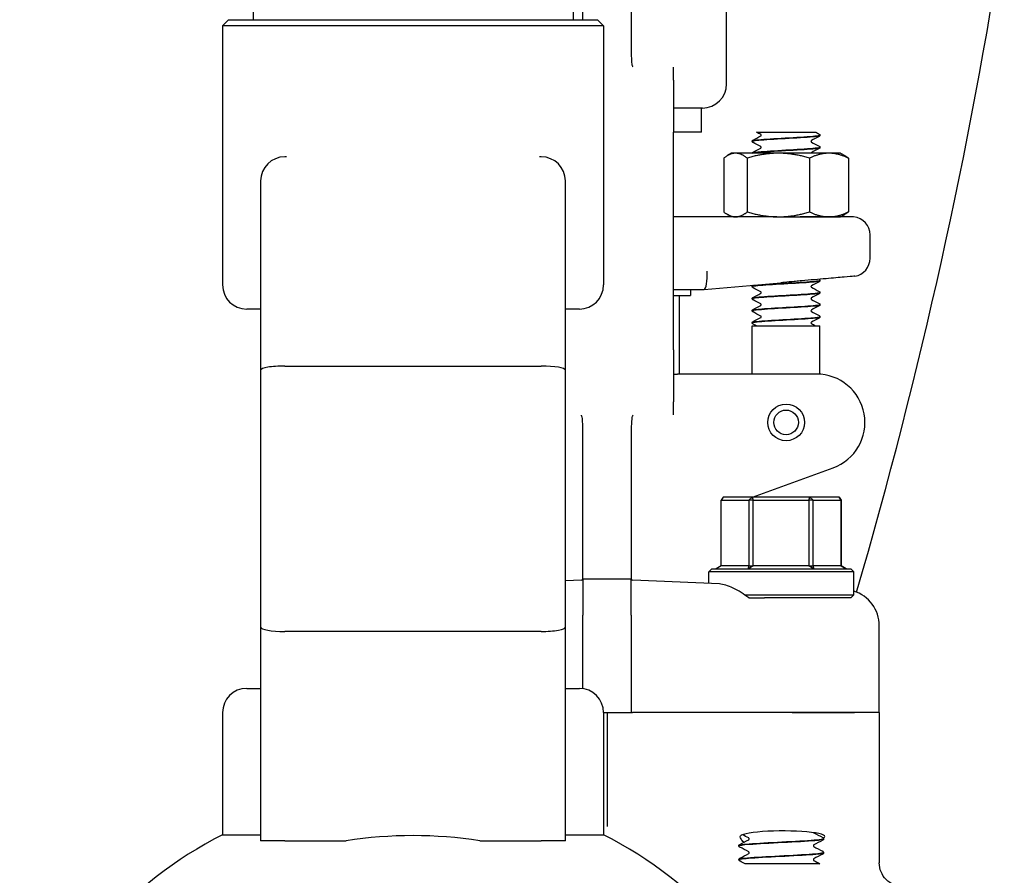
# Model space of a CAD drawing. Header units: inches. Extents: x 24 to 1128, y -69 to 748.
# Tile 553 of 656: x 995.39 to 1000.47, y 300.58 to 305. Entities that reach past the tile are written whole.
import ezdxf

# ---------------------------------------------------------------- set-up
doc = ezdxf.new("R2010")
doc.units = ezdxf.units.IN
doc.header["$LTSCALE"] = 32
doc.header["$MEASUREMENT"] = 0
doc.layers.add('Visible (ANSI)', color=7, linetype='Continuous', lineweight=30)

msp = doc.modelspace()

# ---------------------------------------------------------------- linework, layer by layer
at = {"layer": 'Visible (ANSI)'}
for p, q in [((996.59276, 305.55404), (996.59276, 305.00286)), ((998.2463, 305.55404), (998.2463, 305.00286)), ((998.29703, 305.00286), (998.29703, 305.06267)), ((998.54703, 305.06267), (998.54703, 304.92871)), ((999.03953, 304.67117), (999.03953, 305.06267)), ((996.46653, 305.00286), (996.43528, 304.97161)), ((996.46653, 305.00286), (998.37253, 305.00286)), ((998.37253, 305.00286), (998.40378, 304.97161)), ((998.40378, 304.97161), (996.43528, 304.97161)), ((996.43528, 304.97161), (996.43528, 303.6318)), ((998.40378, 304.97161), (998.40378, 303.6318)), ((998.54703, 304.92871), (998.54703, 304.83622)), ((998.76578, 304.68976), (998.76578, 304.75785)), ((998.76578, 304.68976), (998.76578, 304.42117)), ((998.91453, 304.54617), (998.76578, 304.54617)), ((998.90953, 304.42117), (998.90953, 304.54617)), ((998.76578, 303.29617), (998.76578, 304.42117)), ((998.90953, 304.42117), (998.76578, 304.42117)), ((999.19393, 304.42117), (999.28149, 304.42117)), ((999.28149, 304.42117), (999.34738, 304.42117)), ((999.34738, 304.42117), (999.4132, 304.42117)), ((999.4132, 304.42117), (999.50003, 304.42117)), ((999.17203, 304.37391), (999.17203, 304.37453)), ((999.52203, 304.40519), (999.52203, 304.40581)), ((999.52203, 304.34263), (999.52203, 304.34325)), ((996.7666, 304.2942), (996.75713, 304.2942)), ((998.08193, 304.2942), (998.07247, 304.2942)), ((999.02525, 304.28753), (999.02525, 304.00881)), ((999.06553, 304.31267), (999.04371, 304.30007)), ((999.08579, 304.31267), (999.06553, 304.31267)), ((999.30721, 304.31267), (999.08579, 304.31267)), ((999.14632, 304.28753), (999.14632, 304.00881)), ((999.56845, 304.31267), (999.30721, 304.31267)), ((999.46809, 304.28753), (999.46809, 304.00881)), ((999.62853, 304.31267), (999.56845, 304.31267)), ((999.62853, 304.31267), (999.65036, 304.30007)), ((999.66881, 304.28753), (999.66881, 304.00881)), ((996.63213, 304.1692), (996.63213, 303.19048)), ((998.20693, 303.19048), (998.20693, 304.1692)), ((999.29917, 303.98367), (998.76578, 303.98367)), ((999.06553, 303.98367), (999.04371, 303.99627)), ((999.29917, 303.98367), (999.30721, 303.98367)), ((999.30721, 303.98367), (999.56845, 303.98367)), ((999.69613, 303.98327), (999.41902, 303.98327)), ((999.56845, 303.98367), (999.62853, 303.98367)), ((999.62853, 303.98367), (999.65036, 303.99627)), ((999.78128, 303.76958), (999.78128, 303.88992)), ((998.76578, 303.60867), (998.92403, 303.60867)), ((998.85328, 303.60867), (998.85328, 303.57742)), ((998.9242, 303.60868), (998.92403, 303.60867)), ((998.9242, 303.60868), (999.31962, 303.64328)), ((999.17203, 303.62316), (999.17203, 303.62378)), ((999.52203, 303.65444), (999.52203, 303.65506)), ((998.76578, 303.57742), (998.85328, 303.57742)), ((998.79703, 303.17117), (998.79703, 303.57742)), ((999.17203, 303.5606), (999.17203, 303.56122)), ((999.52203, 303.59188), (999.52203, 303.5925)), ((996.63213, 303.5068), (996.56028, 303.5068)), ((998.27878, 303.5068), (998.20693, 303.5068)), ((999.52203, 303.52932), (999.52203, 303.52994)), ((999.17203, 303.49803), (999.17203, 303.49866)), ((999.52203, 303.46675), (999.52203, 303.46737)), ((999.17203, 303.43547), (999.17203, 303.43609)), ((999.17203, 303.42117), (999.52203, 303.42117)), ((999.17203, 303.17117), (999.17203, 303.42117)), ((999.52203, 303.17053), (999.52203, 303.42117)), ((998.76578, 303.29617), (998.76578, 303.02758)), ((996.75713, 303.21252), (998.08193, 303.21252)), ((996.63213, 303.19048), (996.63213, 301.86249)), ((998.20693, 301.86249), (998.20693, 303.19048)), ((998.76578, 303.17117), (998.78613, 303.17117)), ((998.97095, 303.17117), (998.78613, 303.17117)), ((999.50421, 303.17117), (998.97095, 303.17117)), ((998.76578, 302.95949), (998.76578, 303.02758)), ((998.29703, 302.78863), (998.29703, 302.88112)), ((998.54703, 302.88112), (998.54703, 302.78863)), ((998.29703, 302.3614), (998.29703, 302.78863)), ((998.54703, 302.78863), (998.54703, 302.3614)), ((999.17395, 302.53492), (999.58972, 302.68625)), ((999.02254, 302.53492), (999.01224, 302.51929)), ((999.01224, 302.18054), (999.01224, 302.51929)), ((999.01224, 302.51929), (999.15412, 302.51929)), ((999.17096, 302.53492), (999.02254, 302.53492)), ((999.15412, 302.51929), (999.17096, 302.53492)), ((999.17749, 302.51929), (999.15412, 302.51929)), ((999.15412, 302.51929), (999.15412, 302.18054)), ((999.17096, 302.53492), (999.17749, 302.51929)), ((999.47046, 302.53492), (999.17096, 302.53492)), ((999.17749, 302.18054), (999.17749, 302.51929)), ((999.17749, 302.51929), (999.46377, 302.51929)), ((999.46377, 302.51929), (999.47046, 302.53492)), ((999.48728, 302.51929), (999.46377, 302.51929)), ((999.46377, 302.51929), (999.46377, 302.18054)), ((999.47046, 302.53492), (999.48728, 302.51929)), ((999.62153, 302.53492), (999.47046, 302.53492)), ((999.48728, 302.18054), (999.48728, 302.51929)), ((999.48728, 302.51929), (999.63169, 302.51929)), ((999.63169, 302.51929), (999.62153, 302.53492)), ((999.62153, 302.53492), (999.63183, 302.51929)), ((999.63183, 302.51929), (999.63169, 302.51929)), ((999.63169, 302.51929), (999.63169, 302.18054)), ((999.63183, 302.18054), (999.63183, 302.51929)), ((998.29703, 302.11603), (998.29703, 302.3614)), ((998.54703, 302.3614), (998.54703, 302.11603)), ((998.96266, 302.16492), (998.94703, 302.14929)), ((999.69703, 302.14929), (998.94703, 302.14929)), ((998.94703, 302.08842), (998.94703, 302.14929)), ((998.96266, 302.16492), (999.68141, 302.16492)), ((999.01224, 302.18054), (998.98645, 302.16492)), ((999.15412, 302.18054), (999.01224, 302.18054)), ((999.15276, 302.16492), (999.15412, 302.18054)), ((999.17749, 302.18054), (999.15276, 302.16492)), ((999.15412, 302.18054), (999.17749, 302.18054)), ((999.46377, 302.18054), (999.17749, 302.18054)), ((999.48834, 302.16492), (999.46377, 302.18054)), ((999.46377, 302.18054), (999.48728, 302.18054)), ((999.48728, 302.18054), (999.48834, 302.16492)), ((999.63169, 302.18054), (999.48728, 302.18054)), ((999.63169, 302.18054), (999.63183, 302.18054)), ((999.65761, 302.16492), (999.63169, 302.18054)), ((999.63183, 302.18054), (999.65761, 302.16492)), ((999.68141, 302.16492), (999.69703, 302.14929)), ((999.69703, 302.03054), (999.69703, 302.14929)), ((998.28956, 302.10543), (998.20693, 302.10185)), ((998.29693, 302.11117), (998.29676, 302.11117)), ((998.54714, 302.11117), (998.29693, 302.11117)), ((998.29703, 302.11062), (998.29703, 301.92457)), ((998.54703, 301.92457), (998.54703, 302.11062)), ((998.54731, 302.11117), (998.54714, 302.11117)), ((999.00269, 302.08601), (998.55451, 302.10543)), ((999.13172, 302.03054), (999.69703, 302.03054)), ((999.68141, 302.01492), (999.69703, 302.03054)), ((999.15417, 302.01492), (999.23621, 302.01492)), ((999.68141, 302.01492), (999.23621, 302.01492)), ((998.29703, 301.54483), (998.29703, 301.92457)), ((998.54703, 301.92457), (998.54703, 301.42117)), ((996.63213, 301.86249), (996.63213, 300.75877)), ((998.08193, 301.84045), (996.75713, 301.84045)), ((998.20693, 300.75877), (998.20693, 301.86249)), ((999.82828, 301.42117), (999.82828, 301.87061)), ((996.56028, 301.54617), (996.63213, 301.54617)), ((998.20693, 301.54617), (998.27878, 301.54617)), ((996.43528, 301.42117), (996.43528, 300.78986)), ((998.40378, 301.42117), (998.54703, 301.42117)), ((998.40378, 301.42117), (998.40378, 300.78986)), ((998.42203, 301.42117), (998.42203, 300.95594)), ((998.54703, 301.42117), (998.55381, 301.42117)), ((999.37869, 301.42117), (998.55381, 301.42117)), ((999.37869, 301.42117), (998.55381, 301.42117)), ((999.70093, 301.42117), (999.37869, 301.42117)), ((999.37869, 301.42117), (999.70093, 301.42117)), ((999.82828, 301.42117), (999.70093, 301.42117)), ((999.82828, 301.42117), (999.70093, 301.42117)), ((999.82828, 301.42117), (999.82828, 300.6448)), ((998.42203, 300.95594), (998.42203, 300.83172)), ((996.43528, 300.78986), (996.63213, 300.78986)), ((996.75713, 300.75877), (996.63213, 300.75877)), ((996.75713, 300.75877), (997.0746, 300.75877)), ((997.76447, 300.75877), (998.08193, 300.75877)), ((998.20693, 300.75877), (998.08193, 300.75877)), ((998.20693, 300.78986), (998.40378, 300.78986)), ((999.54078, 300.76866), (999.54078, 300.76799)), ((999.10328, 300.73291), (999.10328, 300.73224)), ((999.10328, 300.66141), (999.10328, 300.66074)), ((999.54078, 300.69716), (999.54078, 300.69649)), ((999.19917, 300.63992), (999.13476, 300.63992)), ((999.27489, 300.63992), (999.19917, 300.63992)), ((999.36144, 300.63992), (999.27489, 300.63992)), ((999.52184, 300.63992), (999.36144, 300.63992))]:
    msp.add_line(p, q, dxfattribs=at)
for radius in [0.095, 0.06375]:
    msp.add_circle((999.34703, 302.92117), radius, dxfattribs=at)
for centre, radius, start, end in [((974.03453, 309.54617), 26.75, 343.712935, 351.268185), ((998.91453, 304.67117), 0.125, 270, 0), ((996.75713, 304.1692), 0.125, 90, 180), ((998.08193, 304.1692), 0.125, 0, 90), ((999.68753, 303.88992), 0.09375, 0, 84.74141), ((999.68753, 303.76958), 0.09375, 279.08773, 0), ((996.56028, 303.6318), 0.125, 180, 270), ((998.27878, 303.6318), 0.125, 270, 0), ((999.50421, 302.92117), 0.25, 290, 90), ((998.28922, 302.11323), 0.00781, 272.48126, 344.67631), ((998.55485, 302.11323), 0.00781, 195.32369, 267.51874), ((996.56028, 301.42117), 0.125, 90, 180), ((998.27878, 301.42117), 0.125, 0, 90), ((997.41953, 298.86113), 2.16535, 117.03569, 159.8071), ((997.41953, 298.86113), 2.16535, 20.1929, 62.96431)]:
    msp.add_arc(centre, radius, start, end, dxfattribs=at)
for centre, major_axis, ratio, start_param, end_param in [((998.91994, 303.70242), (0.00409, -0.09375), 0.2058405, 0.0089869, 1.5618094), ((996.75713, 303.19048), (0.125, 0), 0.176327, 1.5707963, 3.1415927), ((998.08193, 303.19048), (0.125, 0), 0.176327, 0, 1.5707963), ((999.63913, 301.87075), (-0.18898, 0.00819), 0.9912393, 3.18452, 4.4442004), ((996.75713, 301.86249), (0.125, 0), 0.176327, 3.1415927, 4.712389), ((998.08193, 301.86249), (-0.125, 0), 0.176327, 1.5707963, 3.1415927), ((999.32921, 300.78047), (0.21875, 0), 0.1316525, 6.0040853, 9.3138876), ((997.41953, 298.76678), (-2.14771, 0), 0.9396926, 4.5510858, 4.8736922)]:
    msp.add_ellipse(centre, major_axis=major_axis, ratio=ratio, start_param=start_param, end_param=end_param, dxfattribs=at)
for points, knots in [([(998.54703, 304.83622), (998.54703, 304.82541), (998.54719, 304.81524), (998.54786, 304.79671), (998.54836, 304.78836), (998.55007, 304.77234), (998.55122, 304.76683), (998.5526, 304.76367), (998.55271, 304.76343), (998.55283, 304.76319)], [0, 0, 0, 0, 0.09469213, 0.09469213, 0.18700728, 0.18700728, 0.29404594, 0.29404594, 0.30156032, 0.30156032, 0.30156032, 0.30156032]), ([(998.55283, 304.76319), (998.55346, 304.76199), (998.55411, 304.76081), (998.55479, 304.75962), (998.55482, 304.75958), (998.55485, 304.75953)], [-0.020804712, -0.020804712, -0.020804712, -0.020804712, 0, 0, 0.000806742, 0.000806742, 0.000806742, 0.000806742]), ([(999.17203, 304.37456), (999.17209, 304.37583), (999.17257, 304.37703), (999.17367, 304.37869), (999.17427, 304.37924), (999.17531, 304.38004), (999.17578, 304.38032), (999.17624, 304.38056)], [0, 0, 0, 0, 0.017960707, 0.017960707, 0.035135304, 0.035135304, 0.051182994, 0.051182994, 0.051182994, 0.051182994]), ([(999.17624, 304.36788), (999.17553, 304.36825), (999.17477, 304.3687), (999.17352, 304.36999), (999.17308, 304.37055), (999.17235, 304.37201), (999.17208, 304.37293), (999.17203, 304.37388)], [0, 0, 0, 0, 0.024898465, 0.024898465, 0.037820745, 0.037820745, 0.051208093, 0.051208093, 0.051208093, 0.051208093]), ([(999.52176, 304.40584), (999.5219, 304.40478), (999.51911, 304.40371), (999.51327, 304.40265), (999.49632, 304.39956), (999.45405, 304.39648), (999.40263, 304.39339), (999.35122, 304.39031), (999.2919, 304.38722), (999.24734, 304.38414), (999.20279, 304.38105), (999.17407, 304.37797), (999.17214, 304.37488), (999.17207, 304.37477), (999.17204, 304.37465), (999.17204, 304.37453)], [1.5680873, 1.5680873, 1.5680873, 1.5680873, 1.888606, 1.888606, 1.888606, 2.8182842, 2.8182842, 2.8182842, 3.7476993, 3.7476993, 3.7476993, 4.6768539, 4.6768539, 4.6768539, 4.712389, 4.712389, 4.712389, 4.712389]), ([(999.17206, 304.37388), (999.17209, 304.37673), (999.19451, 304.37958), (999.23236, 304.38244), (999.27296, 304.38549), (999.33036, 304.38855), (999.38296, 304.39161), (999.43598, 304.39469), (999.48286, 304.39777), (999.50571, 304.40086), (999.51642, 304.4023), (999.52173, 304.40375), (999.52171, 304.40519)], [-10.9982833, -10.9982833, -10.9982833, -10.9982833, -10.1393382, -10.1393382, -10.1393382, -9.2180099, -9.2180099, -9.2180099, -8.289328, -8.289328, -8.289328, -7.8539816, -7.8539816, -7.8539816, -7.8539816]), ([(999.21837, 304.4055), (999.21837, 304.40671), (999.21787, 304.40783), (999.21707, 304.40891), (999.21679, 304.40912), (999.21658, 304.40927), (999.21655, 304.40929), (999.21655, 304.40929)], [0, 0, 0, 0, 0.02017106, 0.02017106, 0.036592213, 0.036592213, 0.045399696, 0.045399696, 0.045399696, 0.045399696]), ([(999.21657, 304.40173), (999.21664, 304.40176), (999.21681, 304.40188), (999.21732, 304.40241), (999.21763, 304.4028), (999.21816, 304.40393), (999.21837, 304.40471), (999.21837, 304.4055)], [0.008751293, 0.008751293, 0.008751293, 0.008751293, 0.024017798, 0.024017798, 0.03673453, 0.03673453, 0.049915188, 0.049915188, 0.049915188, 0.049915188]), ([(999.47749, 304.37799), (999.47743, 304.37796), (999.47726, 304.37784), (999.47675, 304.37731), (999.47644, 304.37692), (999.4759, 304.37579), (999.4757, 304.37501), (999.4757, 304.37422)], [0.008751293, 0.008751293, 0.008751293, 0.008751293, 0.024017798, 0.024017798, 0.03673453, 0.03673453, 0.049915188, 0.049915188, 0.049915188, 0.049915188]), ([(999.4757, 304.37422), (999.4757, 304.37301), (999.4762, 304.37189), (999.47699, 304.37082), (999.47728, 304.3706), (999.47748, 304.37045), (999.47752, 304.37043), (999.47752, 304.37043)], [0, 0, 0, 0, 0.02017106, 0.02017106, 0.036592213, 0.036592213, 0.045399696, 0.045399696, 0.045399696, 0.045399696]), ([(999.51782, 304.41184), (999.51854, 304.41147), (999.5193, 304.41102), (999.52054, 304.40973), (999.52098, 304.40917), (999.52172, 304.40771), (999.52199, 304.40679), (999.52203, 304.40584)], [0, 0, 0, 0, 0.024898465, 0.024898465, 0.037820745, 0.037820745, 0.051208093, 0.051208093, 0.051208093, 0.051208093]), ([(999.52203, 304.40516), (999.52197, 304.40389), (999.52149, 304.40269), (999.52039, 304.40103), (999.5198, 304.40048), (999.51876, 304.39968), (999.51828, 304.3994), (999.51782, 304.39916)], [0, 0, 0, 0, 0.017960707, 0.017960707, 0.035135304, 0.035135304, 0.051182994, 0.051182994, 0.051182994, 0.051182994]), ([(999.1721, 304.31267), (999.17227, 304.31369), (999.17267, 304.31462), (999.17367, 304.31613), (999.17427, 304.31668), (999.17531, 304.31748), (999.17578, 304.31776), (999.17624, 304.318)], [0.003203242, 0.003203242, 0.003203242, 0.003203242, 0.017960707, 0.017960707, 0.035135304, 0.035135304, 0.051182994, 0.051182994, 0.051182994, 0.051182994]), ([(999.52172, 304.34328), (999.52172, 304.34149), (999.51351, 304.33969), (999.49741, 304.3379), (999.46972, 304.33482), (999.41937, 304.33174), (999.36554, 304.32866), (999.31173, 304.32559), (999.25573, 304.32251), (999.21888, 304.31943), (999.19192, 304.31717), (999.17568, 304.31492), (999.17267, 304.31267)], [7.8512726, 7.8512726, 7.8512726, 7.8512726, 8.3909221, 8.3909221, 8.3909221, 9.318815, 9.318815, 9.318815, 10.2464637, 10.2464637, 10.2464637, 10.9251619, 10.9251619, 10.9251619, 10.9251619]), ([(999.1739, 304.31267), (999.17777, 304.31432), (999.18852, 304.31597), (999.20559, 304.31762), (999.23738, 304.32069), (999.29033, 304.32376), (999.34432, 304.32683), (999.39821, 304.3299), (999.45189, 304.33297), (999.48503, 304.33603), (999.50879, 304.33823), (999.52161, 304.34043), (999.52182, 304.34263)], [-17.1459793, -17.1459793, -17.1459793, -17.1459793, -16.649142, -16.649142, -16.649142, -15.7234774, -15.7234774, -15.7234774, -14.7994931, -14.7994931, -14.7994931, -14.1371669, -14.1371669, -14.1371669, -14.1371669]), ([(999.21837, 304.34294), (999.21837, 304.34415), (999.21787, 304.34527), (999.21707, 304.34634), (999.21679, 304.34656), (999.21658, 304.34671), (999.21655, 304.34673), (999.21655, 304.34673)], [0, 0, 0, 0, 0.02017106, 0.02017106, 0.036592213, 0.036592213, 0.045399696, 0.045399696, 0.045399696, 0.045399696]), ([(999.21657, 304.33917), (999.21664, 304.3392), (999.21681, 304.33931), (999.21732, 304.33985), (999.21763, 304.34023), (999.21816, 304.34137), (999.21837, 304.34215), (999.21837, 304.34294)], [0.008751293, 0.008751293, 0.008751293, 0.008751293, 0.024017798, 0.024017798, 0.03673453, 0.03673453, 0.049915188, 0.049915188, 0.049915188, 0.049915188]), ([(999.51782, 304.34928), (999.51854, 304.34891), (999.5193, 304.34846), (999.52054, 304.34717), (999.52098, 304.34661), (999.52172, 304.34515), (999.52199, 304.34423), (999.52203, 304.34328)], [0, 0, 0, 0, 0.024898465, 0.024898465, 0.037820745, 0.037820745, 0.051208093, 0.051208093, 0.051208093, 0.051208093]), ([(999.52203, 304.3426), (999.52197, 304.34133), (999.52149, 304.34013), (999.52039, 304.33847), (999.5198, 304.33792), (999.51876, 304.33712), (999.51828, 304.33684), (999.51782, 304.3366)], [0, 0, 0, 0, 0.017960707, 0.017960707, 0.035135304, 0.035135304, 0.051182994, 0.051182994, 0.051182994, 0.051182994]), ([(999.47749, 304.31543), (999.47743, 304.3154), (999.47726, 304.31528), (999.47675, 304.31475), (999.47644, 304.31436), (999.47602, 304.31348), (999.47589, 304.31309), (999.4758, 304.31267)], [0.008751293, 0.008751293, 0.008751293, 0.008751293, 0.024017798, 0.024017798, 0.03673453, 0.03673453, 0.044158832, 0.044158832, 0.044158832, 0.044158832]), ([(999.29917, 303.98367), (999.29949, 303.98367), (999.29981, 303.98367), (999.33995, 303.98366), (999.37964, 303.98327), (999.41902, 303.98327)], [-0.00244603, -0.00244603, -0.00244603, -0.00244603, 0, 0, 0.30409051, 0.30409051, 0.30409051, 0.30409051]), ([(999.70234, 303.677), (999.70234, 303.677), (999.70029, 303.67682), (999.68775, 303.67573), (999.67081, 303.67425), (999.62183, 303.66998), (999.59024, 303.66722), (999.51523, 303.66067), (999.47222, 303.65691), (999.42686, 303.65293)], [1.2086674, 1.2086674, 1.2086674, 1.2086674, 1.3758839, 1.3758839, 1.7193458, 1.7193458, 2.0628667, 2.0628667, 2.4173808, 2.4173808, 2.4173808, 2.4173808]), ([(999.51815, 303.66092), (999.51877, 303.66058), (999.51942, 303.66014), (999.52054, 303.65898), (999.52098, 303.65842), (999.52172, 303.65696), (999.52199, 303.65604), (999.52203, 303.65509)], [0.003701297, 0.003701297, 0.003701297, 0.003701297, 0.024898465, 0.024898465, 0.037820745, 0.037820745, 0.051208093, 0.051208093, 0.051208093, 0.051208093]), ([(999.17203, 303.62381), (999.17209, 303.62508), (999.17257, 303.62628), (999.17367, 303.62794), (999.17427, 303.62849), (999.17531, 303.62929), (999.17578, 303.62957), (999.17624, 303.62981)], [0, 0, 0, 0, 0.017960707, 0.017960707, 0.035135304, 0.035135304, 0.051182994, 0.051182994, 0.051182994, 0.051182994]), ([(999.17624, 303.61713), (999.17553, 303.6175), (999.17477, 303.61795), (999.17352, 303.61924), (999.17308, 303.6198), (999.17235, 303.62126), (999.17208, 303.62218), (999.17203, 303.62313)], [0, 0, 0, 0, 0.024898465, 0.024898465, 0.037820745, 0.037820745, 0.051208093, 0.051208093, 0.051208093, 0.051208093]), ([(999.1721, 303.62313), (999.17204, 303.62354), (999.17244, 303.62395), (999.17331, 303.62436), (999.17981, 303.62743), (999.21262, 303.6305), (999.25931, 303.63357), (999.30598, 303.63664), (999.36543, 303.63971), (999.41512, 303.64278), (999.4648, 303.64585), (999.50357, 303.64892), (999.51674, 303.65199), (999.52025, 303.6528), (999.52192, 303.65362), (999.52184, 303.65444)], [-86.396507, -86.396507, -86.396507, -86.396507, -86.2730121, -86.2730121, -86.2730121, -85.3480879, -85.3480879, -85.3480879, -84.4233738, -84.4233738, -84.4233738, -83.4988671, -83.4988671, -83.4988671, -83.2522053, -83.2522053, -83.2522053, -83.2522053]), ([(999.52198, 303.65509), (999.52203, 303.65474), (999.52174, 303.65439), (999.52111, 303.65404), (999.51555, 303.65096), (999.48342, 303.64788), (999.43696, 303.6448), (999.39056, 303.64172), (999.33097, 303.63864), (999.28089, 303.63556), (999.23086, 303.63249), (999.1915, 303.62941), (999.17777, 303.62634), (999.17397, 303.62549), (999.17216, 303.62463), (999.17224, 303.62378)], [76.966311, 76.966311, 76.966311, 76.966311, 77.0718173, 77.0718173, 77.0718173, 78.0001054, 78.0001054, 78.0001054, 78.927415, 78.927415, 78.927415, 79.8537889, 79.8537889, 79.8537889, 80.1106127, 80.1106127, 80.1106127, 80.1106127]), ([(999.42686, 303.65293), (999.42447, 303.65273), (999.42207, 303.65251), (999.40939, 303.6514), (999.39907, 303.65047), (999.37161, 303.64798), (999.35444, 303.64639), (999.33197, 303.64437), (999.32675, 303.6439), (999.32088, 303.64339), (999.32025, 303.64333), (999.31962, 303.64328)], [0.05166308, 0.05166308, 0.05166308, 0.05166308, 0.07036558, 0.07036558, 0.15060424, 0.15060424, 0.28322209, 0.28322209, 0.32342002, 0.32342002, 0.3282584, 0.3282584, 0.3282584, 0.3282584]), ([(999.47749, 303.62724), (999.47743, 303.62721), (999.47726, 303.62709), (999.47675, 303.62656), (999.47644, 303.62617), (999.4759, 303.62504), (999.4757, 303.62426), (999.4757, 303.62347)], [0.008751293, 0.008751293, 0.008751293, 0.008751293, 0.024017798, 0.024017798, 0.03673453, 0.03673453, 0.049915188, 0.049915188, 0.049915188, 0.049915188]), ([(999.4757, 303.62347), (999.4757, 303.62226), (999.4762, 303.62114), (999.47699, 303.62007), (999.47728, 303.61985), (999.47748, 303.6197), (999.47752, 303.61968), (999.47752, 303.61968)], [0, 0, 0, 0, 0.02017106, 0.02017106, 0.036592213, 0.036592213, 0.045399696, 0.045399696, 0.045399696, 0.045399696]), ([(999.52203, 303.65441), (999.52197, 303.65314), (999.52149, 303.65194), (999.52039, 303.65028), (999.5198, 303.64973), (999.51876, 303.64893), (999.51828, 303.64865), (999.51782, 303.64841)], [0, 0, 0, 0, 0.017960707, 0.017960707, 0.035135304, 0.035135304, 0.051182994, 0.051182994, 0.051182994, 0.051182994]), ([(999.17203, 303.56125), (999.17209, 303.56252), (999.17257, 303.56372), (999.17367, 303.56538), (999.17427, 303.56593), (999.17531, 303.56673), (999.17578, 303.56701), (999.17624, 303.56725)], [0, 0, 0, 0, 0.017960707, 0.017960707, 0.035135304, 0.035135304, 0.051182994, 0.051182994, 0.051182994, 0.051182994]), ([(999.17624, 303.55456), (999.17553, 303.55494), (999.17477, 303.55539), (999.17352, 303.55668), (999.17308, 303.55724), (999.17235, 303.5587), (999.17208, 303.55962), (999.17203, 303.56057)], [0, 0, 0, 0, 0.024898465, 0.024898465, 0.037820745, 0.037820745, 0.051208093, 0.051208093, 0.051208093, 0.051208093]), ([(999.52178, 303.59253), (999.52192, 303.59153), (999.51946, 303.59053), (999.51429, 303.58953), (999.49847, 303.58647), (999.45757, 303.5834), (999.40703, 303.58034), (999.35652, 303.57728), (999.29756, 303.57423), (999.25234, 303.57117), (999.20616, 303.56804), (999.17548, 303.56492), (999.17232, 303.56179), (999.17213, 303.5616), (999.17204, 303.56141), (999.17205, 303.56122)], [83.2494963, 83.2494963, 83.2494963, 83.2494963, 83.5507651, 83.5507651, 83.5507651, 84.4730857, 84.4730857, 84.4730857, 85.3947182, 85.3947182, 85.3947182, 86.3362347, 86.3362347, 86.3362347, 86.393798, 86.393798, 86.393798, 86.393798]), ([(999.17206, 303.56057), (999.17212, 303.5634), (999.19416, 303.56623), (999.23152, 303.56906), (999.27211, 303.57213), (999.32981, 303.57521), (999.38271, 303.57828), (999.43559, 303.58136), (999.48242, 303.58443), (999.5054, 303.5875), (999.51631, 303.58896), (999.52173, 303.59042), (999.5217, 303.59188)], [-92.6796923, -92.6796923, -92.6796923, -92.6796923, -91.8271132, -91.8271132, -91.8271132, -90.9008742, -90.9008742, -90.9008742, -89.9748609, -89.9748609, -89.9748609, -89.5353906, -89.5353906, -89.5353906, -89.5353906]), ([(999.21837, 303.59219), (999.21837, 303.5934), (999.21787, 303.59452), (999.21707, 303.59559), (999.21679, 303.59581), (999.21658, 303.59596), (999.21655, 303.59598), (999.21655, 303.59598)], [0, 0, 0, 0, 0.02017106, 0.02017106, 0.036592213, 0.036592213, 0.045399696, 0.045399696, 0.045399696, 0.045399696]), ([(999.21657, 303.58842), (999.21664, 303.58845), (999.21681, 303.58856), (999.21732, 303.5891), (999.21763, 303.58948), (999.21816, 303.59062), (999.21837, 303.5914), (999.21837, 303.59219)], [0.008751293, 0.008751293, 0.008751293, 0.008751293, 0.024017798, 0.024017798, 0.03673453, 0.03673453, 0.049915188, 0.049915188, 0.049915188, 0.049915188]), ([(999.47749, 303.56468), (999.47743, 303.56465), (999.47726, 303.56453), (999.47675, 303.564), (999.47644, 303.56361), (999.4759, 303.56247), (999.4757, 303.5617), (999.4757, 303.56091)], [0.008751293, 0.008751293, 0.008751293, 0.008751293, 0.024017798, 0.024017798, 0.03673453, 0.03673453, 0.049915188, 0.049915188, 0.049915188, 0.049915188]), ([(999.4757, 303.56091), (999.4757, 303.5597), (999.4762, 303.55858), (999.47699, 303.5575), (999.47728, 303.55729), (999.47748, 303.55714), (999.47752, 303.55712), (999.47752, 303.55712)], [0, 0, 0, 0, 0.02017106, 0.02017106, 0.036592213, 0.036592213, 0.045399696, 0.045399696, 0.045399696, 0.045399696]), ([(999.51782, 303.59853), (999.51854, 303.59816), (999.5193, 303.59771), (999.52054, 303.59642), (999.52098, 303.59586), (999.52172, 303.5944), (999.52199, 303.59348), (999.52203, 303.59253)], [0, 0, 0, 0, 0.024898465, 0.024898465, 0.037820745, 0.037820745, 0.051208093, 0.051208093, 0.051208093, 0.051208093]), ([(999.52203, 303.59185), (999.52197, 303.59058), (999.52149, 303.58938), (999.52039, 303.58772), (999.5198, 303.58717), (999.51876, 303.58637), (999.51828, 303.58609), (999.51782, 303.58585)], [0, 0, 0, 0, 0.017960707, 0.017960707, 0.035135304, 0.035135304, 0.051182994, 0.051182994, 0.051182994, 0.051182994]), ([(999.17203, 303.49868), (999.17209, 303.49996), (999.17257, 303.50116), (999.17367, 303.50282), (999.17427, 303.50336), (999.17531, 303.50417), (999.17578, 303.50445), (999.17624, 303.50469)], [0, 0, 0, 0, 0.017960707, 0.017960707, 0.035135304, 0.035135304, 0.051182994, 0.051182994, 0.051182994, 0.051182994]), ([(999.52171, 303.52996), (999.52173, 303.52822), (999.51393, 303.52647), (999.49858, 303.52472), (999.47157, 303.52165), (999.42183, 303.51858), (999.36823, 303.51551), (999.31473, 303.51244), (999.25864, 303.50937), (999.22118, 303.50631), (999.19004, 303.50376), (999.17239, 303.50121), (999.17213, 303.49866)], [89.5326816, 89.5326816, 89.5326816, 89.5326816, 90.0591077, 90.0591077, 90.0591077, 90.9847722, 90.9847722, 90.9847722, 91.9087566, 91.9087566, 91.9087566, 92.6769833, 92.6769833, 92.6769833, 92.6769833]), ([(999.17227, 303.49801), (999.17237, 303.50015), (999.18439, 303.50229), (999.20696, 303.50444), (999.23941, 303.50752), (999.29289, 303.5106), (999.34702, 303.51367), (999.40113, 303.51675), (999.45461, 303.51983), (999.48706, 303.52291), (999.50957, 303.52505), (999.5216, 303.52718), (999.5218, 303.52932)], [-98.9628776, -98.9628776, -98.9628776, -98.9628776, -98.3173276, -98.3173276, -98.3173276, -97.3894346, -97.3894346, -97.3894346, -96.461786, -96.461786, -96.461786, -95.8185759, -95.8185759, -95.8185759, -95.8185759]), ([(999.21837, 303.52963), (999.21837, 303.53083), (999.21787, 303.53195), (999.21707, 303.53303), (999.21679, 303.53324), (999.21658, 303.5334), (999.21655, 303.53341), (999.21655, 303.53341)], [0, 0, 0, 0, 0.02017106, 0.02017106, 0.036592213, 0.036592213, 0.045399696, 0.045399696, 0.045399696, 0.045399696]), ([(999.21657, 303.52585), (999.21664, 303.52589), (999.21681, 303.526), (999.21732, 303.52654), (999.21763, 303.52692), (999.21816, 303.52806), (999.21837, 303.52884), (999.21837, 303.52963)], [0.008751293, 0.008751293, 0.008751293, 0.008751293, 0.024017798, 0.024017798, 0.03673453, 0.03673453, 0.049915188, 0.049915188, 0.049915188, 0.049915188]), ([(999.51782, 303.53597), (999.51854, 303.5356), (999.5193, 303.53514), (999.52054, 303.53386), (999.52098, 303.53329), (999.52172, 303.53184), (999.52199, 303.53092), (999.52203, 303.52996)], [0, 0, 0, 0, 0.024898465, 0.024898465, 0.037820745, 0.037820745, 0.051208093, 0.051208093, 0.051208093, 0.051208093]), ([(999.52203, 303.52929), (999.52197, 303.52801), (999.52149, 303.52681), (999.52039, 303.52515), (999.5198, 303.52461), (999.51876, 303.52381), (999.51828, 303.52352), (999.51782, 303.52328)], [0, 0, 0, 0, 0.017960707, 0.017960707, 0.035135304, 0.035135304, 0.051182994, 0.051182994, 0.051182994, 0.051182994]), ([(999.17624, 303.492), (999.17553, 303.49238), (999.17477, 303.49283), (999.17352, 303.49412), (999.17308, 303.49468), (999.17235, 303.49614), (999.17208, 303.49706), (999.17203, 303.49801)], [0, 0, 0, 0, 0.024898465, 0.024898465, 0.037820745, 0.037820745, 0.051208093, 0.051208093, 0.051208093, 0.051208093]), ([(999.17236, 303.43545), (999.17226, 303.43686), (999.17728, 303.43828), (999.18751, 303.43969), (999.20981, 303.44278), (999.25633, 303.44586), (999.30929, 303.44895), (999.36223, 303.45203), (999.42033, 303.45512), (999.46137, 303.4582), (999.4993, 303.46105), (999.52182, 303.4639), (999.52201, 303.46675)], [-105.2460629, -105.2460629, -105.2460629, -105.2460629, -104.8196437, -104.8196437, -104.8196437, -103.8899654, -103.8899654, -103.8899654, -102.9605503, -102.9605503, -102.9605503, -102.1017612, -102.1017612, -102.1017612, -102.1017612]), ([(999.52192, 303.4674), (999.52177, 303.4649), (999.50499, 303.4624), (999.47504, 303.4599), (999.43839, 303.45685), (999.38288, 303.45379), (999.32941, 303.45073), (999.27551, 303.44765), (999.22496, 303.44456), (999.19705, 303.44148), (999.18078, 303.43969), (999.17242, 303.43789), (999.17234, 303.43609)], [95.8158669, 95.8158669, 95.8158669, 95.8158669, 96.5689115, 96.5689115, 96.5689115, 97.4902398, 97.4902398, 97.4902398, 98.4189217, 98.4189217, 98.4189217, 98.9601686, 98.9601686, 98.9601686, 98.9601686]), ([(999.21837, 303.46706), (999.21837, 303.46827), (999.21787, 303.46939), (999.21707, 303.47047), (999.21679, 303.47068), (999.21658, 303.47083), (999.21655, 303.47085), (999.21655, 303.47085)], [0, 0, 0, 0, 0.02017106, 0.02017106, 0.036592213, 0.036592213, 0.045399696, 0.045399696, 0.045399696, 0.045399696]), ([(999.21657, 303.46329), (999.21664, 303.46333), (999.21681, 303.46344), (999.21732, 303.46398), (999.21763, 303.46436), (999.21816, 303.4655), (999.21837, 303.46628), (999.21837, 303.46706)], [0.008751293, 0.008751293, 0.008751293, 0.008751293, 0.024017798, 0.024017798, 0.03673453, 0.03673453, 0.049915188, 0.049915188, 0.049915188, 0.049915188]), ([(999.47749, 303.50212), (999.47743, 303.50208), (999.47726, 303.50197), (999.47675, 303.50143), (999.47644, 303.50105), (999.4759, 303.49991), (999.4757, 303.49913), (999.4757, 303.49835)], [0.008751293, 0.008751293, 0.008751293, 0.008751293, 0.024017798, 0.024017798, 0.03673453, 0.03673453, 0.049915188, 0.049915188, 0.049915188, 0.049915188]), ([(999.4757, 303.49835), (999.4757, 303.49714), (999.4762, 303.49602), (999.47699, 303.49494), (999.47728, 303.49473), (999.47748, 303.49458), (999.47752, 303.49456), (999.47752, 303.49456)], [0, 0, 0, 0, 0.02017106, 0.02017106, 0.036592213, 0.036592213, 0.045399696, 0.045399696, 0.045399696, 0.045399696]), ([(999.51782, 303.47341), (999.51854, 303.47303), (999.5193, 303.47258), (999.52054, 303.47129), (999.52098, 303.47073), (999.52172, 303.46927), (999.52199, 303.46835), (999.52203, 303.4674)], [0, 0, 0, 0, 0.024898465, 0.024898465, 0.037820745, 0.037820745, 0.051208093, 0.051208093, 0.051208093, 0.051208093]), ([(999.52203, 303.46673), (999.52197, 303.46545), (999.52149, 303.46425), (999.52039, 303.46259), (999.5198, 303.46205), (999.51876, 303.46124), (999.51828, 303.46096), (999.51782, 303.46072)], [0, 0, 0, 0, 0.017960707, 0.017960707, 0.035135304, 0.035135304, 0.051182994, 0.051182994, 0.051182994, 0.051182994]), ([(999.17203, 303.43612), (999.17209, 303.4374), (999.17257, 303.4386), (999.17367, 303.44026), (999.17427, 303.4408), (999.17531, 303.4416), (999.17578, 303.44189), (999.17624, 303.44213)], [0, 0, 0, 0, 0.017960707, 0.017960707, 0.035135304, 0.035135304, 0.051182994, 0.051182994, 0.051182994, 0.051182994]), ([(999.17624, 303.42944), (999.17553, 303.42981), (999.17477, 303.43027), (999.17352, 303.43155), (999.17308, 303.43212), (999.17235, 303.43357), (999.17208, 303.43449), (999.17203, 303.43545)], [0, 0, 0, 0, 0.024898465, 0.024898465, 0.037820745, 0.037820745, 0.051208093, 0.051208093, 0.051208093, 0.051208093]), ([(999.47749, 303.43956), (999.47743, 303.43952), (999.47726, 303.43941), (999.47675, 303.43887), (999.47644, 303.43849), (999.4759, 303.43735), (999.4757, 303.43657), (999.4757, 303.43578)], [0.008751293, 0.008751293, 0.008751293, 0.008751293, 0.024017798, 0.024017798, 0.03673453, 0.03673453, 0.049915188, 0.049915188, 0.049915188, 0.049915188]), ([(999.4757, 303.43578), (999.4757, 303.43458), (999.4762, 303.43346), (999.47699, 303.43238), (999.47728, 303.43216), (999.47748, 303.43201), (999.47752, 303.432), (999.47752, 303.432)], [0, 0, 0, 0, 0.02017106, 0.02017106, 0.036592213, 0.036592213, 0.045399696, 0.045399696, 0.045399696, 0.045399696]), ([(998.29123, 302.95415), (998.29061, 302.95535), (998.28996, 302.95653), (998.28927, 302.95772), (998.28925, 302.95776), (998.28922, 302.95781)], [-0.020840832, -0.020840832, -0.020840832, -0.020840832, 0, 0, 0.000807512, 0.000807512, 0.000807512, 0.000807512]), ([(998.29703, 302.88112), (998.29703, 302.89715), (998.2967, 302.91175), (998.29502, 302.93837), (998.29371, 302.94694), (998.29193, 302.9526), (998.29159, 302.95346), (998.29123, 302.95415)], [0, 0, 0, 0, 0.14044728, 0.14044728, 0.29472543, 0.29472543, 0.32889511, 0.32889511, 0.32889511, 0.32889511]), ([(998.55283, 302.95415), (998.55257, 302.95364), (998.55236, 302.95313), (998.55014, 302.94729), (998.54833, 302.93443), (998.54718, 302.90131), (998.54703, 302.89151), (998.54703, 302.88112)], [0.01027275, 0.01027275, 0.01027275, 0.01027275, 0.01655356, 0.01655356, 0.11390533, 0.11390533, 0.15067112, 0.15067112, 0.15067112, 0.15067112]), ([(998.55485, 302.95781), (998.55482, 302.95776), (998.55479, 302.95772), (998.55411, 302.95653), (998.55346, 302.95535), (998.55283, 302.95415)], [-0.369912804, -0.369912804, -0.369912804, -0.369912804, -0.369497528, -0.369497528, -0.358790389, -0.358790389, -0.358790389, -0.358790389]), ([(999.15417, 302.01492), (999.12843, 302.03364), (999.10023, 302.05131), (999.04751, 302.07703), (999.02294, 302.08513), (999.00269, 302.08601)], [0.44734115, 0.44734115, 0.44734115, 0.44734115, 0.70623872, 0.70623872, 0.9622765, 0.9622765, 0.9622765, 0.9622765]), ([(999.1034, 300.73221), (999.10355, 300.73496), (999.12298, 300.73771), (999.15793, 300.74046), (999.2005, 300.74381), (999.26528, 300.74716), (999.32963, 300.75051), (999.39397, 300.75386), (999.45663, 300.75721), (999.49575, 300.76056), (999.5247, 300.76304), (999.54034, 300.76551), (999.54058, 300.76799)], [8.1371759, 8.1371759, 8.1371759, 8.1371759, 8.8619138, 8.8619138, 8.8619138, 9.7450261, 9.7450261, 9.7450261, 10.627867, 10.627867, 10.627867, 11.2810852, 11.2810852, 11.2810852, 11.2810852]), ([(999.54057, 300.76869), (999.5407, 300.76777), (999.53872, 300.76685), (999.53452, 300.76593), (999.51934, 300.7626), (999.47546, 300.75928), (999.41802, 300.75595), (999.36069, 300.75263), (999.29092, 300.74932), (999.23268, 300.746), (999.17453, 300.74268), (999.12897, 300.73937), (999.11159, 300.73605), (999.10609, 300.73501), (999.10344, 300.73396), (999.10352, 300.73291)], [-17.5665871, -17.5665871, -17.5665871, -17.5665871, -17.3244424, -17.3244424, -17.3244424, -16.4477493, -16.4477493, -16.4477493, -15.5726718, -15.5726718, -15.5726718, -14.6990684, -14.6990684, -14.6990684, -14.4226778, -14.4226778, -14.4226778, -14.4226778]), ([(999.12893, 300.75067), (999.12214, 300.75646), (999.11715, 300.76268), (999.11028, 300.77501), (999.10939, 300.78079), (999.1118, 300.78365)], [0.70379768, 0.70379768, 0.70379768, 0.70379768, 0.82602783, 0.82602783, 0.97703961, 0.97703961, 0.97703961, 0.97703961]), ([(999.15624, 300.76833), (999.15624, 300.76971), (999.15567, 300.771), (999.15474, 300.77229), (999.15439, 300.77256), (999.15407, 300.77279), (999.15401, 300.77282), (999.15401, 300.77282)], [0, 0, 0, 0, 0.022828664, 0.022828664, 0.041633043, 0.041633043, 0.054614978, 0.054614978, 0.054614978, 0.054614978]), ([(999.15401, 300.76383), (999.15401, 300.76383), (999.15425, 300.76392), (999.15501, 300.76472), (999.15537, 300.76517), (999.156, 300.7665), (999.15624, 300.76741), (999.15624, 300.76833)], [0.002645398, 0.002645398, 0.002645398, 0.002645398, 0.027589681, 0.027589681, 0.042171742, 0.042171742, 0.057287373, 0.057287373, 0.057287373, 0.057287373]), ([(999.48943, 300.80007), (999.48962, 300.79989), (999.48977, 300.79978), (999.48999, 300.79961), (999.49005, 300.79958), (999.49005, 300.79958)], [0.031449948, 0.031449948, 0.031449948, 0.031449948, 0.041633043, 0.041633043, 0.054614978, 0.054614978, 0.054614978, 0.054614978]), ([(999.53608, 300.77547), (999.53686, 300.77506), (999.5377, 300.77456), (999.5391, 300.77311), (999.5396, 300.77247), (999.54043, 300.77082), (999.54073, 300.76977), (999.54078, 300.76869)], [0, 0, 0, 0, 0.028459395, 0.028459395, 0.043235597, 0.043235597, 0.058545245, 0.058545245, 0.058545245, 0.058545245]), ([(999.54078, 300.76796), (999.54072, 300.76651), (999.54017, 300.76514), (999.53893, 300.76326), (999.53826, 300.76265), (999.5371, 300.76176), (999.53658, 300.76145), (999.53608, 300.76118)], [0, 0, 0, 0, 0.020588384, 0.020588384, 0.04017257, 0.04017257, 0.058516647, 0.058516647, 0.058516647, 0.058516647]), ([(999.10328, 300.73294), (999.10335, 300.73439), (999.10389, 300.73576), (999.10514, 300.73764), (999.1058, 300.73825), (999.10696, 300.73914), (999.10749, 300.73945), (999.10799, 300.73972)], [0, 0, 0, 0, 0.020588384, 0.020588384, 0.04017257, 0.04017257, 0.058516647, 0.058516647, 0.058516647, 0.058516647]), ([(999.10799, 300.72543), (999.10721, 300.72584), (999.10636, 300.72634), (999.10497, 300.72779), (999.10447, 300.72843), (999.10364, 300.73008), (999.10333, 300.73113), (999.10328, 300.73221)], [0, 0, 0, 0, 0.028459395, 0.028459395, 0.043235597, 0.043235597, 0.058545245, 0.058545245, 0.058545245, 0.058545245]), ([(999.49005, 300.73707), (999.49005, 300.73707), (999.48982, 300.73698), (999.48906, 300.73618), (999.48869, 300.73573), (999.48806, 300.7344), (999.48783, 300.73349), (999.48783, 300.73258)], [0.002645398, 0.002645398, 0.002645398, 0.002645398, 0.027589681, 0.027589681, 0.042171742, 0.042171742, 0.057287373, 0.057287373, 0.057287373, 0.057287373]), ([(999.48783, 300.73258), (999.48783, 300.73119), (999.48839, 300.7299), (999.48933, 300.72861), (999.48968, 300.72834), (999.48999, 300.72811), (999.49005, 300.72808), (999.49005, 300.72808)], [0, 0, 0, 0, 0.022828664, 0.022828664, 0.041633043, 0.041633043, 0.054614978, 0.054614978, 0.054614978, 0.054614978]), ([(999.10328, 300.66144), (999.10335, 300.66289), (999.10389, 300.66426), (999.10514, 300.66614), (999.1058, 300.66675), (999.10696, 300.66764), (999.10749, 300.66795), (999.10799, 300.66822)], [0, 0, 0, 0, 0.020588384, 0.020588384, 0.04017257, 0.04017257, 0.058516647, 0.058516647, 0.058516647, 0.058516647]), ([(999.10799, 300.65393), (999.10721, 300.65434), (999.10636, 300.65484), (999.10497, 300.65629), (999.10447, 300.65693), (999.10364, 300.65858), (999.10333, 300.65963), (999.10328, 300.66071)], [0, 0, 0, 0, 0.028459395, 0.028459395, 0.043235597, 0.043235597, 0.058545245, 0.058545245, 0.058545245, 0.058545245]), ([(999.10332, 300.66071), (999.1034, 300.66369), (999.1266, 300.66667), (999.16701, 300.66965), (999.21181, 300.67296), (999.27694, 300.67626), (999.34022, 300.67956), (999.40349, 300.68287), (999.46375, 300.68617), (999.50047, 300.68947), (999.52649, 300.69181), (999.54028, 300.69415), (999.54049, 300.69649)], [1.8539906, 1.8539906, 1.8539906, 1.8539906, 2.6394946, 2.6394946, 2.6394946, 3.5103246, 3.5103246, 3.5103246, 4.381086, 4.381086, 4.381086, 4.9978999, 4.9978999, 4.9978999, 4.9978999]), ([(999.54074, 300.69719), (999.54078, 300.69686), (999.54053, 300.69652), (999.54, 300.69619), (999.53459, 300.69288), (999.49981, 300.68956), (999.4476, 300.68624), (999.39554, 300.68293), (999.32713, 300.67963), (999.2657, 300.67632), (999.20368, 300.67298), (999.14996, 300.66964), (999.1232, 300.6663), (999.11013, 300.66467), (999.1036, 300.66304), (999.10361, 300.66141)], [-11.2834018, -11.2834018, -11.2834018, -11.2834018, -11.1962178, -11.1962178, -11.1962178, -10.321672, -10.321672, -10.321672, -9.4498406, -9.4498406, -9.4498406, -8.569564, -8.569564, -8.569564, -8.1394925, -8.1394925, -8.1394925, -8.1394925]), ([(999.15624, 300.69683), (999.15624, 300.69821), (999.15567, 300.6995), (999.15474, 300.70079), (999.15439, 300.70106), (999.15407, 300.70129), (999.15401, 300.70132), (999.15401, 300.70132)], [0, 0, 0, 0, 0.022828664, 0.022828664, 0.041633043, 0.041633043, 0.054614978, 0.054614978, 0.054614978, 0.054614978]), ([(999.15401, 300.69233), (999.15401, 300.69233), (999.15425, 300.69242), (999.15501, 300.69322), (999.15537, 300.69367), (999.156, 300.695), (999.15624, 300.69591), (999.15624, 300.69683)], [0.002645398, 0.002645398, 0.002645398, 0.002645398, 0.027589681, 0.027589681, 0.042171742, 0.042171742, 0.057287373, 0.057287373, 0.057287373, 0.057287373]), ([(999.49005, 300.66557), (999.49005, 300.66557), (999.48982, 300.66548), (999.48906, 300.66468), (999.48869, 300.66423), (999.48806, 300.6629), (999.48783, 300.66199), (999.48783, 300.66108)], [0.002645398, 0.002645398, 0.002645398, 0.002645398, 0.027589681, 0.027589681, 0.042171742, 0.042171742, 0.057287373, 0.057287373, 0.057287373, 0.057287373]), ([(999.48783, 300.66108), (999.48783, 300.65969), (999.48839, 300.6584), (999.48933, 300.65711), (999.48968, 300.65684), (999.48999, 300.65661), (999.49005, 300.65658), (999.49005, 300.65658)], [0, 0, 0, 0, 0.022828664, 0.022828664, 0.041633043, 0.041633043, 0.054614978, 0.054614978, 0.054614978, 0.054614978]), ([(999.53608, 300.70397), (999.53686, 300.70356), (999.5377, 300.70306), (999.5391, 300.70161), (999.5396, 300.70097), (999.54043, 300.69932), (999.54073, 300.69827), (999.54078, 300.69719)], [0, 0, 0, 0, 0.028459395, 0.028459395, 0.043235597, 0.043235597, 0.058545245, 0.058545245, 0.058545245, 0.058545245]), ([(999.54078, 300.69646), (999.54072, 300.69501), (999.54017, 300.69364), (999.53893, 300.69176), (999.53826, 300.69115), (999.5371, 300.69026), (999.53658, 300.68995), (999.53608, 300.68968)], [0, 0, 0, 0, 0.020588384, 0.020588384, 0.04017257, 0.04017257, 0.058516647, 0.058516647, 0.058516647, 0.058516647]), ([(999.95439, 300.51992), (999.95428, 300.51992), (999.95417, 300.51992), (999.94552, 300.51994), (999.93699, 300.52082), (999.92026, 300.52428), (999.9121, 300.52684), (999.88922, 300.53664), (999.87557, 300.54594), (999.85273, 300.56913), (999.84371, 300.58276), (999.83144, 300.61267), (999.82828, 300.62865), (999.82828, 300.6448)], [-0.00080906, -0.00080906, -0.00080906, -0.00080906, 0, 0, 0.06513682, 0.06513682, 0.13017613, 0.13017613, 0.25481643, 0.25481643, 0.37825086, 0.37825086, 0.50129539, 0.50129539, 0.50129539, 0.50129539])]:
    msp.add_open_spline(points, degree=3, knots=knots, dxfattribs=at)
for points in [[(999.21655, 304.40929), (999.20901, 304.41325), (999.20147, 304.41721), (999.19393, 304.42117)], [(999.50003, 304.42117), (999.50596, 304.41806), (999.51189, 304.41495), (999.51782, 304.41184)], [(999.17624, 304.38056), (999.18969, 304.38761), (999.20314, 304.39466), (999.21657, 304.40173)], [(999.51782, 304.39916), (999.50438, 304.39211), (999.49093, 304.38506), (999.47749, 304.37799)], [(999.47751, 304.37044), (999.49094, 304.36337), (999.50438, 304.35632), (999.51782, 304.34928)], [(999.21655, 304.34672), (999.20312, 304.35379), (999.18968, 304.36084), (999.17624, 304.36788)], [(999.17624, 304.318), (999.18969, 304.32505), (999.20314, 304.3321), (999.21657, 304.33917)], [(999.51782, 304.3366), (999.50438, 304.32955), (999.49093, 304.3225), (999.47749, 304.31543)], [(999.4992, 303.98367), (999.49945, 303.98354), (999.4997, 303.98341), (999.49995, 303.98327)], [(999.17624, 303.62981), (999.17695, 303.63018), (999.17765, 303.63055), (999.17835, 303.63092)], [(999.21655, 303.59597), (999.20312, 303.60304), (999.18968, 303.61009), (999.17624, 303.61713)], [(999.51782, 303.64841), (999.50438, 303.64136), (999.49093, 303.63431), (999.47749, 303.62724)], [(999.47751, 303.61969), (999.49094, 303.61262), (999.50438, 303.60557), (999.51782, 303.59853)], [(999.17624, 303.56725), (999.18969, 303.5743), (999.20314, 303.58135), (999.21657, 303.58842)], [(999.51782, 303.58585), (999.50438, 303.5788), (999.49093, 303.57175), (999.47749, 303.56468)], [(999.47751, 303.55712), (999.49094, 303.55006), (999.50438, 303.54301), (999.51782, 303.53597)], [(999.21655, 303.53341), (999.20312, 303.54047), (999.18968, 303.54752), (999.17624, 303.55456)], [(999.17624, 303.50469), (999.18969, 303.51173), (999.20314, 303.51878), (999.21657, 303.52585)], [(999.51782, 303.52328), (999.50438, 303.51624), (999.49093, 303.50919), (999.47749, 303.50212)], [(999.21655, 303.47085), (999.20312, 303.47791), (999.18968, 303.48496), (999.17624, 303.492)], [(999.17624, 303.44213), (999.18969, 303.44917), (999.20314, 303.45622), (999.21657, 303.46329)], [(999.51782, 303.46072), (999.50438, 303.45368), (999.49093, 303.44662), (999.47749, 303.43956)], [(999.47751, 303.49456), (999.49094, 303.4875), (999.50438, 303.48045), (999.51782, 303.47341)], [(999.19202, 303.42117), (999.18676, 303.42393), (999.1815, 303.42668), (999.17624, 303.42944)], [(999.47751, 303.432), (999.48438, 303.42839), (999.49125, 303.42478), (999.49813, 303.42117)], [(998.29676, 302.11117), (998.29676, 302.11117), (998.29679, 302.11126), (998.29683, 302.11145)], [(998.29683, 302.11145), (998.29697, 302.11204), (998.29703, 302.11357), (998.29703, 302.11603)], [(998.29703, 302.11062), (998.29703, 302.111), (998.297, 302.11117), (998.29693, 302.11117)], [(998.54703, 302.11603), (998.54703, 302.11357), (998.5471, 302.11204), (998.54724, 302.11145)], [(998.54714, 302.11117), (998.54707, 302.11117), (998.54703, 302.11099), (998.54703, 302.11062)], [(998.54724, 302.11145), (998.54728, 302.11126), (998.54731, 302.11117), (998.54731, 302.11117)], [(999.10799, 300.73972), (999.12334, 300.74775), (999.13868, 300.75578), (999.15402, 300.76383)], [(999.15402, 300.77282), (999.14331, 300.77844), (999.13261, 300.78405), (999.1219, 300.78966)], [(999.49005, 300.79958), (999.50538, 300.79153), (999.52073, 300.7835), (999.53608, 300.77547)], [(999.53608, 300.76118), (999.52073, 300.75315), (999.50538, 300.74512), (999.49005, 300.73707)], [(999.15402, 300.70132), (999.13868, 300.70937), (999.12334, 300.7174), (999.10799, 300.72543)], [(999.49005, 300.72808), (999.50538, 300.72003), (999.52073, 300.712), (999.53608, 300.70397)], [(999.10799, 300.66822), (999.12334, 300.67625), (999.13868, 300.68428), (999.15402, 300.69233)], [(999.53608, 300.68968), (999.52073, 300.68165), (999.50538, 300.67362), (999.49005, 300.66557)], [(999.49005, 300.65658), (999.50064, 300.65102), (999.51124, 300.64547), (999.52184, 300.63992)], [(999.13476, 300.63992), (999.12584, 300.64459), (999.11691, 300.64927), (999.10799, 300.65393)]]:
    msp.add_open_spline(points, degree=3, dxfattribs=at)
for points, weights in [([(999.08579, 304.31267), (999.05769, 304.31267), (999.02525, 304.28753)], [1, 1.0379548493, 1]), ([(999.14632, 304.28753), (999.11388, 304.31267), (999.08579, 304.31267)], [1, 1.0379548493, 1]), ([(999.30721, 304.31267), (999.23254, 304.31267), (999.14632, 304.28753)], [1, 1.0379548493, 1]), ([(999.46809, 304.28753), (999.38187, 304.31267), (999.30721, 304.31267)], [1, 1.0379548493, 1]), ([(999.56845, 304.31267), (999.52188, 304.31267), (999.46809, 304.28753)], [1, 1.0379548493, 1]), ([(999.66881, 304.28753), (999.61503, 304.31267), (999.56845, 304.31267)], [1, 1.0379548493, 1]), ([(999.65036, 304.30007), (999.65926, 304.29493), (999.66881, 304.28753)], [1.01552166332, 1.01087918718, 1]), ([(999.02525, 304.00881), (999.05769, 303.98367), (999.08579, 303.98367)], [1, 1.0379548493, 1]), ([(999.08579, 303.98367), (999.11388, 303.98367), (999.14632, 304.00881)], [1, 1.0379548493, 1]), ([(999.14632, 304.00881), (999.23254, 303.98367), (999.30721, 303.98367)], [1, 1.0379548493, 1]), ([(999.30721, 303.98367), (999.38187, 303.98367), (999.46809, 304.00881)], [1, 1.0379548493, 1]), ([(999.46809, 304.00881), (999.52188, 303.98367), (999.56845, 303.98367)], [1, 1.0379548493, 1]), ([(999.56845, 303.98367), (999.61503, 303.98367), (999.66881, 304.00881)], [1, 1.0379548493, 1]), ([(999.66881, 304.00881), (999.65926, 304.00141), (999.65036, 303.99627)], [1, 1.01087918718, 1.01552166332])]:
    msp.add_rational_spline(points, weights, degree=2, dxfattribs=at)

doc.saveas('drawing.dxf')
